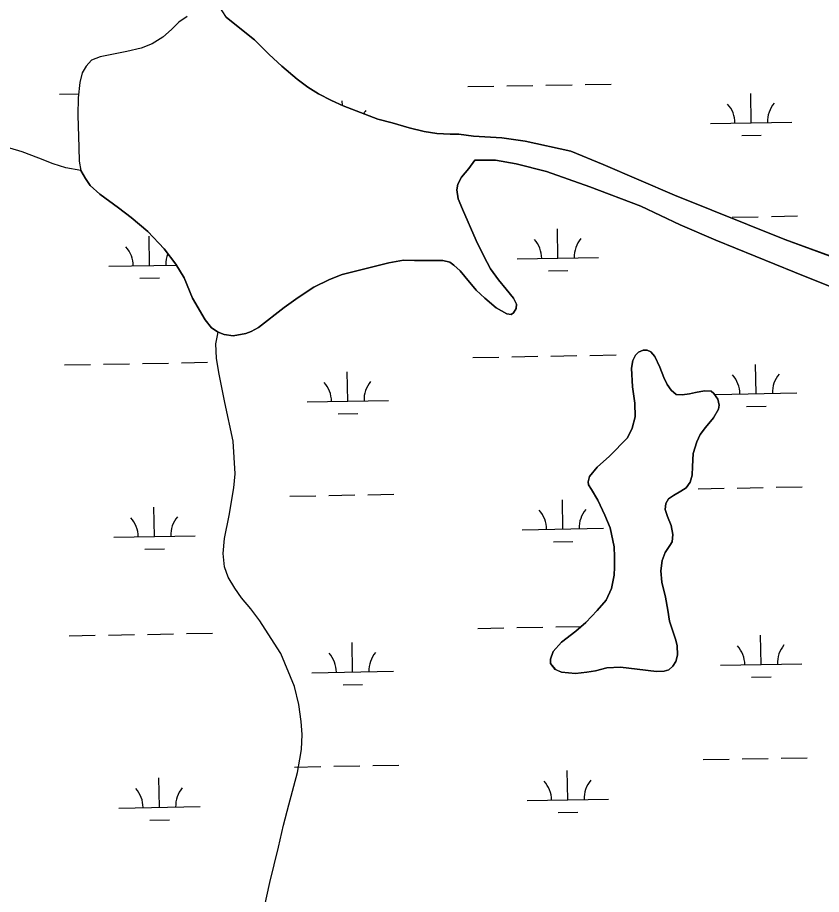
# Model space of a CAD drawing. Extents: x 3957609 to 3995875, y 234277 to 260273.
# Drawn here: x 3989007 to 3989995, y 255751 to 256828 of the extents above; entities that cross this region are included whole.
import ezdxf

# ---------------------------------------------------------------- set-up
doc = ezdxf.new("R2010")
doc.units = 0
doc.layers.add('V-TOPO-SHOR', color=7, linetype='Continuous')
doc.layers.add('V-WETL-SWMP', color=7, linetype='Continuous')

msp = doc.modelspace()

# ---------------------------------------------------------------- linework, layer by layer
at = {"layer": 'V-TOPO-SHOR'}
for points in [[(3989215.441, 256829.494), (3989205.315, 256822.611), (3989196.37, 256813.741), (3989185.64, 256804.285), (3989172.738, 256795.829), (3989159.256, 256790.74), (3989141.422, 256786.658), (3989108.732, 256780.07), (3989098.025, 256775.957), (3989091.461, 256768.464), (3989086.675, 256760.368), (3989083.656, 256748.504), (3989081.792, 256729.707), (3989081.108, 256708.531), (3989082.521, 256668.736), (3989082.847, 256652.106), (3989084.973, 256640.419)], [(3989263.734, 256828.298), (3989298.26, 256801.031), (3989316.196, 256782.941), (3989331.771, 256768.621), (3989350.707, 256752.508), (3989363.728, 256742.751), (3989376.956, 256734.579), (3989392.758, 256726.592), (3989407.377, 256719.799), (3989449.867, 256703.386), (3989467.662, 256698.954), (3989488.224, 256692.927), (3989506.613, 256688.297), (3989522.44, 256686.05), (3989538.666, 256685.19), (3989549.357, 256685.145), (3989567.309, 256682.781)], [(3989567.309, 256682.781), (3989602.298, 256680.656), (3989630.949, 256676.578), (3989686.849, 256664.079), (3989726.916, 256647.695), (3989814.345, 256610.348), (3989950.14, 256555.787), (3990054.57, 256517.379)], [(3989084.973, 256640.419), (3989066.578, 256643.665), (3989050.96, 256648.484), (3989033.177, 256655.684), (3989013.018, 256663.491), (3988997.796, 256667.913), (3988984.344, 256670.346), (3988970.887, 256670.799), (3988952.473, 256669.887), (3988921.372, 256664.675), (3988886.907, 256659.281), (3988832.618, 256647.439)], [(3989568.962, 256653.315), (3989561.792, 256642.854), (3989552.642, 256632.204), (3989548.249, 256623.711), (3989546.834, 256616.59), (3989548.566, 256605.498), (3989553.858, 256593.005), (3989570.717, 256554.532), (3989579.937, 256535.092), (3989588.187, 256519.816), (3989598.025, 256506.311), (3989607.477, 256494.593), (3989616.734, 256483.863), (3989620.267, 256476.525), (3989619.648, 256470.985), (3989616.656, 256465.652), (3989613.877, 256463.684), (3989608.534, 256464.303), (3989595.304, 256471.88), (3989581.299, 256483.62), (3989570.85, 256493.364), (3989556.871, 256510.448), (3989551.159, 256517.203), (3989543.27, 256524.362), (3989538.336, 256527.75), (3989529.637, 256529.964), (3989494.798, 256530.113), (3989481.339, 256530.367), (3989463.509, 256527.08), (3989432.449, 256519.171), (3989405.894, 256512.554), (3989390.43, 256506.68), (3989371.386, 256497.261), (3989352.13, 256484.674), (3989334.855, 256472.28), (3989303.277, 256447.868), (3989294.35, 256442.959), (3989287.608, 256440.413), (3989272.156, 256437.511), (3989261.076, 256438.942), (3989253.566, 256441.746)], [(3990029.334, 256488.621), (3989961.633, 256515.601), (3989865.316, 256554.767), (3989821.503, 256573.74), (3989773.16, 256596.487), (3989710.389, 256620.481), (3989657.282, 256639.096), (3989619.955, 256648.748), (3989594.269, 256653.01), (3989576.476, 256653.085), (3989568.962, 256653.315)], [(3989253.566, 256441.746), (3989245.472, 256447.126), (3989237.598, 256457.057), (3989222.273, 256483.648), (3989211.887, 256508.634), (3989201.864, 256525.305), (3989187.496, 256544.369), (3989167.397, 256565.636), (3989146.882, 256582.55), (3989131.294, 256594.494), (3989108.205, 256611.22), (3989096.573, 256621.96), (3989090.474, 256630.498), (3989084.973, 256640.419)], [(3989301.805, 255696.958), (3989317.144, 255766.174), (3989327.82, 255809.479), (3989334.073, 255836.572), (3989340.317, 255861.685), (3989350.977, 255901.031), (3989354.215, 255917.645), (3989356.048, 255929.515), (3989356.918, 255947.721), (3989355.798, 255963.759), (3989352.722, 255984.755), (3989347.274, 256006.751), (3989330.622, 256047.203), (3989318.826, 256065.862), (3989304.862, 256087.301), (3989293.643, 256102.393), (3989282.418, 256115.901), (3989274.155, 256127.417), (3989265.899, 256141.112), (3989261.4, 256153.603), (3989259.69, 256170.038), (3989261.549, 256188.638), (3989267.015, 256216.722), (3989273.1, 256250.744), (3989274.558, 256268.158), (3989271.959, 256307.956), (3989261.67, 256355.509), (3989254.308, 256392.557), (3989251.612, 256410.186), (3989250.699, 256427.807), (3989253.566, 256441.746)], [(3989740.222, 256178.306), (3989735.178, 256201.477), (3989728.716, 256217.332), (3989720.287, 256235.572), (3989712.23, 256248.665), (3989708.894, 256254.614), (3989708.314, 256257.979), (3989710.123, 256264.502), (3989719.273, 256276.135), (3989734.568, 256289.721), (3989756.428, 256312.184), (3989762.414, 256324.228), (3989766.035, 256338.06), (3989765.515, 256354.88), (3989762.631, 256374.678), (3989761.544, 256397.833), (3989763.166, 256407.125), (3989766.361, 256413.838), (3989770.135, 256417.582), (3989775.685, 256419.933), (3989780.83, 256419.908), (3989785.37, 256417.715), (3989790.292, 256411.956), (3989796.173, 256399.07), (3989801.064, 256386.188), (3989805.183, 256377.861), (3989810.098, 256370.519), (3989816.408, 256365.544), (3989823.924, 256364.92), (3989832.833, 256366.068), (3989840.359, 256368.014), (3989851.248, 256369.945), (3989859.358, 256369.319), (3989862.711, 256366.732), (3989867.43, 256359.785), (3989869.375, 256352.259), (3989868.564, 256347.317), (3989862.383, 256336.659), (3989852.641, 256325.027), (3989846.073, 256316.349), (3989841.682, 256307.465), (3989837.267, 256292.842), (3989836.406, 256276.821), (3989836.165, 256266.335), (3989833.556, 256257.838), (3989828.579, 256250.934), (3989822.032, 256246.611), (3989813.106, 256241.306), (3989807.153, 256237.374), (3989803.567, 256231.453), (3989802.743, 256224.335), (3989805.674, 256215.42), (3989810.18, 256204.717), (3989812.504, 256193.428), (3989811.476, 256184.53), (3989808.687, 256179.793), (3989802.913, 256171.31), (3989799.11, 256161.432), (3989797.476, 256148.974), (3989798.998, 256134.921), (3989803.471, 256116.7), (3989806.368, 256100.662), (3989808.289, 256087.198), (3989815.517, 256065.008), (3989817.46, 256057.283), (3989818.003, 256045.21), (3989816.191, 256037.7), (3989812.207, 256031.98), (3989807.243, 256027.45), (3989801.695, 256025.496), (3989792.395, 256025.339), (3989768.663, 256028.011), (3989747.9, 256030.674), (3989731.276, 256029.754), (3989717.412, 256026.252), (3989706.522, 256024.519), (3989692.666, 256022.996), (3989675.657, 256024.454), (3989667.954, 256027.849), (3989661.853, 256035.198), (3989661.876, 256040.539), (3989665.476, 256049.624), (3989675.616, 256061.254), (3989693.085, 256074.634), (3989705.595, 256085.263), (3989719.509, 256100.24), (3989730.248, 256112.858), (3989736.839, 256127.274), (3989740.075, 256143.68), (3989740.511, 256153.177), (3989740.566, 256166.036), (3989740.222, 256178.306)]]:
    msp.add_lwpolyline(points, dxfattribs=at)
at = {"layer": 'V-WETL-SWMP'}
for p, q in [((3989263.735, 256828.298), (3989237.701, 256869.029)), ((3989215.44, 256829.495), (3989205.316, 256822.61)), ((3989298.259, 256801.031), (3989263.735, 256828.298)), ((3989205.316, 256822.61), (3989196.37, 256813.74)), ((3989196.37, 256813.74), (3989185.64, 256804.285)), ((3989172.737, 256795.828), (3989159.255, 256790.739)), ((3989185.64, 256804.285), (3989172.737, 256795.828)), ((3989316.195, 256782.941), (3989298.259, 256801.031)), ((3989141.422, 256786.659), (3989108.732, 256780.069)), ((3989159.255, 256790.739), (3989141.422, 256786.659)), ((3989098.025, 256775.958), (3989091.461, 256768.464)), ((3989108.732, 256780.069), (3989098.025, 256775.958)), ((3989331.772, 256768.622), (3989316.195, 256782.941)), ((3989091.461, 256768.464), (3989086.675, 256760.368)), ((3989350.706, 256752.507), (3989331.772, 256768.622)), ((3989086.675, 256760.368), (3989083.655, 256748.504)), ((3989363.728, 256742.751), (3989350.706, 256752.507)), ((3989083.655, 256748.504), (3989081.793, 256729.707)), ((3989376.956, 256734.579), (3989363.728, 256742.751)), ((3989560.487, 256743.478), (3989592.482, 256744.059)), ((3989608.479, 256744.35), (3989640.474, 256744.932)), ((3989656.471, 256745.223), (3989688.466, 256745.805)), ((3989704.463, 256746.096), (3989736.458, 256746.677)), ((3989058.662, 256734.353), (3989082.296, 256734.783)), ((3989081.793, 256729.707), (3989081.108, 256708.53)), ((3989392.758, 256726.593), (3989376.956, 256734.579)), ((3989908.668, 256699.058), (3989908.014, 256735.052)), ((3989407.377, 256719.8), (3989392.758, 256726.593)), ((3989406.291, 256720.305), (3989406.189, 256725.928)), ((3989449.866, 256703.386), (3989407.377, 256719.8)), ((3989081.108, 256708.53), (3989082.521, 256668.736)), ((3989467.662, 256698.955), (3989449.866, 256703.386)), ((3989488.223, 256692.928), (3989467.662, 256698.955)), ((3989858.676, 256698.149), (3989958.66, 256699.967)), ((3989506.612, 256688.297), (3989488.223, 256692.928)), ((3989522.439, 256686.051), (3989506.612, 256688.297)), ((3989538.667, 256685.19), (3989522.439, 256686.051)), ((3989549.356, 256685.144), (3989538.667, 256685.19)), ((3989567.31, 256682.782), (3989549.356, 256685.144)), ((3989602.297, 256680.655), (3989567.31, 256682.782)), ((3989630.949, 256676.578), (3989602.297, 256680.655)), ((3989686.849, 256664.08), (3989630.949, 256676.578)), ((3989896.951, 256683.412), (3989920.947, 256683.848)), ((3989082.521, 256668.736), (3989082.846, 256652.107)), ((3989726.916, 256647.695), (3989686.849, 256664.08)), ((3989082.846, 256652.107), (3989084.973, 256640.419)), ((3989561.792, 256642.854), (3989568.963, 256653.315)), ((3989568.963, 256653.315), (3989576.476, 256653.085)), ((3989576.476, 256653.085), (3989594.27, 256653.009)), ((3989594.27, 256653.009), (3989619.955, 256648.747)), ((3989619.955, 256648.747), (3989657.282, 256639.096)), ((3989814.345, 256610.347), (3989726.916, 256647.695)), ((3989084.973, 256640.419), (3989090.473, 256630.498)), ((3989552.641, 256632.204), (3989561.792, 256642.854)), ((3989657.282, 256639.096), (3989710.389, 256620.481)), ((3989090.473, 256630.498), (3989096.573, 256621.96)), ((3989096.573, 256621.96), (3989108.206, 256611.22)), ((3989546.833, 256616.591), (3989548.249, 256623.711)), ((3989548.249, 256623.711), (3989552.641, 256632.204)), ((3989108.206, 256611.22), (3989131.295, 256594.494)), ((3989548.567, 256605.499), (3989546.833, 256616.591)), ((3989710.389, 256620.481), (3989773.16, 256596.486)), ((3989553.858, 256593.005), (3989548.567, 256605.499)), ((3989950.141, 256555.788), (3989814.345, 256610.347)), ((3989131.295, 256594.494), (3989146.881, 256582.55)), ((3989570.717, 256554.531), (3989553.858, 256593.005)), ((3989773.16, 256596.486), (3989821.503, 256573.739)), ((3989146.881, 256582.55), (3989167.396, 256565.636)), ((3989885.363, 256583.184), (3989917.358, 256583.765)), ((3989933.355, 256584.056), (3989965.35, 256584.638)), ((3989671.178, 256532.851), (3989670.524, 256568.845)), ((3989821.503, 256573.739), (3989865.315, 256554.768)), ((3989167.396, 256565.636), (3989187.495, 256544.37)), ((3989169.353, 256523.727), (3989168.699, 256559.721)), ((3989579.937, 256535.092), (3989570.717, 256554.531)), ((3989865.315, 256554.768), (3989961.634, 256515.602)), ((3990054.569, 256517.379), (3989950.141, 256555.788)), ((3989187.495, 256544.37), (3989201.864, 256525.305)), ((3989201.864, 256525.305), (3989211.888, 256508.634)), ((3989432.448, 256519.17), (3989463.509, 256527.08)), ((3989463.509, 256527.08), (3989481.338, 256530.368)), ((3989481.338, 256530.368), (3989494.798, 256530.113)), ((3989494.798, 256530.113), (3989529.636, 256529.963)), ((3989529.636, 256529.963), (3989538.337, 256527.749)), ((3989538.337, 256527.749), (3989543.271, 256524.362)), ((3989588.186, 256519.815), (3989579.937, 256535.092)), ((3989621.187, 256531.942), (3989721.17, 256533.76)), ((3989119.362, 256522.818), (3989202.451, 256524.328)), ((3989405.895, 256512.554), (3989432.448, 256519.17)), ((3989543.271, 256524.362), (3989551.158, 256517.202)), ((3989551.158, 256517.202), (3989556.87, 256510.448)), ((3989598.025, 256506.312), (3989588.186, 256519.815)), ((3989659.461, 256517.205), (3989683.457, 256517.641)), ((3989961.634, 256515.602), (3990029.335, 256488.62)), ((3989157.636, 256508.08), (3989181.632, 256508.516)), ((3989211.888, 256508.634), (3989222.272, 256483.648)), ((3989371.386, 256497.262), (3989390.429, 256506.681)), ((3989390.429, 256506.681), (3989405.895, 256512.554)), ((3989556.87, 256510.448), (3989570.851, 256493.364)), ((3989607.477, 256494.593), (3989598.025, 256506.312)), ((3989352.131, 256484.675), (3989371.386, 256497.262)), ((3989570.851, 256493.364), (3989581.3, 256483.62)), ((3989616.734, 256483.864), (3989607.477, 256494.593)), ((3989222.272, 256483.648), (3989237.598, 256457.057)), ((3989334.856, 256472.279), (3989352.131, 256484.675)), ((3989581.3, 256483.62), (3989595.304, 256471.881)), ((3989620.266, 256476.525), (3989616.734, 256483.864)), ((3989303.278, 256447.868), (3989334.856, 256472.279)), ((3989595.304, 256471.881), (3989608.534, 256464.302)), ((3989619.648, 256470.985), (3989620.266, 256476.525)), ((3989608.534, 256464.302), (3989613.876, 256463.685)), ((3989613.876, 256463.685), (3989616.656, 256465.653)), ((3989616.656, 256465.653), (3989619.648, 256470.985)), ((3989237.598, 256457.057), (3989245.473, 256447.126)), ((3989245.473, 256447.126), (3989253.566, 256441.747)), ((3989253.566, 256441.747), (3989261.076, 256438.943)), ((3989261.076, 256438.943), (3989272.155, 256437.51)), ((3989272.155, 256437.51), (3989287.608, 256440.413)), ((3989287.608, 256440.413), (3989294.349, 256442.958)), ((3989294.349, 256442.958), (3989303.278, 256447.868)), ((3989770.135, 256417.581), (3989766.36, 256413.838)), ((3989775.685, 256419.932), (3989770.135, 256417.581)), ((3989780.829, 256419.909), (3989775.685, 256419.932)), ((3989785.371, 256417.714), (3989780.829, 256419.909)), ((3989790.292, 256411.955), (3989785.371, 256417.714)), ((3989566.535, 256410.858), (3989598.53, 256411.439)), ((3989614.527, 256411.73), (3989646.522, 256412.312)), ((3989662.519, 256412.603), (3989694.514, 256413.185)), ((3989710.511, 256413.476), (3989742.506, 256414.057)), ((3989763.165, 256407.125), (3989761.543, 256397.832)), ((3989766.36, 256413.838), (3989763.165, 256407.125)), ((3989796.173, 256399.069), (3989790.292, 256411.955)), ((3989064.71, 256401.733), (3989096.705, 256402.315)), ((3989112.702, 256402.606), (3989144.697, 256403.187)), ((3989160.694, 256403.478), (3989192.689, 256404.06)), ((3989208.686, 256404.351), (3989240.681, 256404.933)), ((3989761.543, 256397.832), (3989762.631, 256374.679)), ((3989801.064, 256386.187), (3989796.173, 256399.069)), ((3989914.716, 256366.438), (3989914.062, 256402.432)), ((3989412.891, 256357.314), (3989412.237, 256393.308)), ((3989805.183, 256377.86), (3989801.064, 256386.187)), ((3989762.631, 256374.679), (3989765.514, 256354.881)), ((3989810.098, 256370.518), (3989805.183, 256377.86)), ((3989816.408, 256365.545), (3989810.098, 256370.518)), ((3989823.924, 256364.919), (3989816.408, 256365.545)), ((3989832.832, 256366.068), (3989823.924, 256364.919)), ((3989840.359, 256368.014), (3989832.832, 256366.068)), ((3989851.249, 256369.946), (3989840.359, 256368.014)), ((3989859.359, 256369.318), (3989851.249, 256369.946)), ((3989862.711, 256366.731), (3989859.359, 256369.318)), ((3989867.43, 256359.786), (3989862.711, 256366.731)), ((3989864.724, 256365.529), (3989964.708, 256367.347)), ((3989362.899, 256356.405), (3989462.883, 256358.223)), ((3989765.514, 256354.881), (3989766.035, 256338.061)), ((3989869.376, 256352.259), (3989867.43, 256359.786)), ((3989401.174, 256341.667), (3989425.17, 256342.103)), ((3989862.384, 256336.659), (3989868.564, 256347.317)), ((3989868.564, 256347.317), (3989869.376, 256352.259)), ((3989902.999, 256350.792), (3989926.995, 256351.228)), ((3989766.035, 256338.061), (3989762.414, 256324.227)), ((3989852.64, 256325.027), (3989862.384, 256336.659)), ((3989762.414, 256324.227), (3989756.427, 256312.183)), ((3989846.073, 256316.35), (3989852.64, 256325.027)), ((3989756.427, 256312.183), (3989734.567, 256289.722)), ((3989841.682, 256307.465), (3989846.073, 256316.35)), ((3989837.267, 256292.843), (3989841.682, 256307.465)), ((3989734.567, 256289.722), (3989719.274, 256276.135)), ((3989836.407, 256276.82), (3989837.267, 256292.843)), ((3989719.274, 256276.135), (3989710.123, 256264.501)), ((3989836.164, 256266.335), (3989836.407, 256276.82)), ((3989710.123, 256264.501), (3989708.314, 256257.98)), ((3989708.314, 256257.98), (3989708.893, 256254.614)), ((3989828.579, 256250.935), (3989833.555, 256257.838)), ((3989833.555, 256257.838), (3989836.164, 256266.335)), ((3989708.893, 256254.614), (3989712.231, 256248.664)), ((3989712.231, 256248.664), (3989720.287, 256235.571)), ((3989813.106, 256241.306), (3989822.032, 256246.61)), ((3989822.032, 256246.61), (3989828.579, 256250.935)), ((3989843.419, 256249.691), (3989875.414, 256250.273)), ((3989891.411, 256250.563), (3989923.406, 256251.145)), ((3989939.403, 256251.436), (3989971.398, 256252.018)), ((3989341.594, 256240.566), (3989373.588, 256241.148)), ((3989389.586, 256241.439), (3989421.581, 256242.021)), ((3989437.578, 256242.311), (3989469.573, 256242.893)), ((3989677.227, 256200.231), (3989676.572, 256236.225)), ((3989720.287, 256235.571), (3989728.717, 256217.332)), ((3989803.566, 256231.454), (3989807.153, 256237.375)), ((3989807.153, 256237.375), (3989813.106, 256241.306)), ((3989175.401, 256191.107), (3989174.747, 256227.101)), ((3989802.744, 256224.335), (3989803.566, 256231.454)), ((3989805.674, 256215.419), (3989802.744, 256224.335)), ((3989728.717, 256217.332), (3989735.178, 256201.476)), ((3989810.179, 256204.716), (3989805.674, 256215.419)), ((3989812.505, 256193.428), (3989810.179, 256204.716)), ((3989125.41, 256190.198), (3989225.393, 256192.016)), ((3989627.235, 256199.322), (3989727.218, 256201.14)), ((3989735.178, 256201.476), (3989740.223, 256178.305)), ((3989811.477, 256184.529), (3989812.505, 256193.428)), ((3989665.509, 256184.585), (3989689.505, 256185.021)), ((3989808.687, 256179.792), (3989811.477, 256184.529)), ((3989163.684, 256175.46), (3989187.68, 256175.896)), ((3989740.223, 256178.305), (3989740.566, 256166.037)), ((3989799.111, 256161.433), (3989802.913, 256171.309)), ((3989802.913, 256171.309), (3989808.687, 256179.792)), ((3989740.566, 256166.037), (3989740.511, 256153.176)), ((3989797.475, 256148.975), (3989799.111, 256161.433)), ((3989740.511, 256153.176), (3989740.075, 256143.681)), ((3989798.998, 256134.921), (3989797.475, 256148.975)), ((3989740.075, 256143.681), (3989736.839, 256127.273)), ((3989736.839, 256127.273), (3989730.248, 256112.858)), ((3989803.47, 256116.699), (3989798.998, 256134.921)), ((3989806.369, 256100.661), (3989803.47, 256116.699)), ((3989730.248, 256112.858), (3989719.509, 256100.241)), ((3989719.509, 256100.241), (3989705.595, 256085.264)), ((3989808.29, 256087.198), (3989806.369, 256100.661)), ((3989705.595, 256085.264), (3989693.085, 256074.634)), ((3989815.516, 256065.008), (3989808.29, 256087.198)), ((3989572.583, 256078.238), (3989604.578, 256078.819)), ((3989620.575, 256079.11), (3989652.57, 256079.692)), ((3989668.567, 256079.983), (3989700.054, 256080.556)), ((3989693.085, 256074.634), (3989675.616, 256061.254)), ((3989070.758, 256069.113), (3989102.753, 256069.695)), ((3989118.75, 256069.986), (3989150.745, 256070.567)), ((3989166.742, 256070.858), (3989198.737, 256071.44)), ((3989214.734, 256071.731), (3989246.729, 256072.313)), ((3989817.461, 256057.283), (3989815.516, 256065.008)), ((3989920.764, 256033.818), (3989920.11, 256069.812)), ((3989418.939, 256024.694), (3989418.285, 256060.688)), ((3989675.616, 256061.254), (3989665.476, 256049.624)), ((3989818.003, 256045.211), (3989817.461, 256057.283)), ((3989661.876, 256040.539), (3989661.853, 256035.197)), ((3989665.476, 256049.624), (3989661.876, 256040.539)), ((3989816.19, 256037.701), (3989818.003, 256045.211)), ((3989661.853, 256035.197), (3989667.955, 256027.85)), ((3989717.411, 256026.253), (3989731.276, 256029.755)), ((3989731.276, 256029.755), (3989747.9, 256030.673)), ((3989747.9, 256030.673), (3989768.663, 256028.012)), ((3989807.243, 256027.451), (3989812.208, 256031.98)), ((3989812.208, 256031.98), (3989816.19, 256037.701)), ((3989870.772, 256032.909), (3989970.756, 256034.727)), ((3989368.947, 256023.785), (3989468.931, 256025.603)), ((3989667.955, 256027.85), (3989675.656, 256024.453)), ((3989675.656, 256024.453), (3989692.666, 256022.995)), ((3989692.666, 256022.995), (3989706.522, 256024.519)), ((3989706.522, 256024.519), (3989717.411, 256026.253)), ((3989768.663, 256028.012), (3989792.394, 256025.338)), ((3989792.394, 256025.338), (3989801.694, 256025.496)), ((3989801.694, 256025.496), (3989807.243, 256027.451)), ((3989407.222, 256009.047), (3989431.218, 256009.483)), ((3989909.047, 256018.172), (3989933.043, 256018.608)), ((3989849.467, 255917.071), (3989881.462, 255917.653)), ((3989897.459, 255917.943), (3989929.454, 255918.525)), ((3989945.451, 255918.816), (3989977.446, 255919.398)), ((3989347.642, 255907.946), (3989379.637, 255908.528)), ((3989395.634, 255908.819), (3989427.629, 255909.401)), ((3989443.626, 255909.691), (3989475.621, 255910.273)), ((3989683.275, 255867.611), (3989682.62, 255903.605)), ((3989181.45, 255858.487), (3989180.795, 255894.481)), ((3989633.283, 255866.702), (3989733.266, 255868.52)), ((3989131.458, 255857.578), (3989231.441, 255859.396)), ((3989671.557, 255851.965), (3989695.553, 255852.401)), ((3989169.732, 255842.84), (3989193.728, 255843.276))]:
    msp.add_line(p, q, dxfattribs=at)
for centre, start, end in [((3989853.426, 256698.529), 0.269879, 41.813537), ((3989963.893, 256700.537), 140.269876, 181.813534), ((3989462.068, 256691.413), 140.269876, 147.800946), ((3989114.111, 256523.197), 0.269879, 41.813537), ((3989615.936, 256532.322), 0.269879, 41.813537), ((3989726.404, 256534.33), 140.269876, 181.813534), ((3989224.579, 256525.206), 157.865574, 181.813534), ((3989859.474, 256365.909), 0.269879, 41.813537), ((3989969.941, 256367.917), 140.269876, 181.813534), ((3989357.649, 256356.784), 0.269879, 41.813537), ((3989468.116, 256358.793), 140.269876, 181.813534), ((3989732.452, 256201.71), 140.269876, 181.813534), ((3989120.159, 256190.577), 0.269879, 41.813537), ((3989230.627, 256192.586), 140.269876, 181.813534), ((3989621.984, 256199.702), 0.269879, 41.813537), ((3989865.522, 256033.289), 0.269879, 41.813537), ((3989975.989, 256035.297), 140.269876, 181.813534), ((3989363.697, 256024.164), 0.269879, 41.813537), ((3989474.164, 256026.173), 140.269876, 181.813534), ((3989628.032, 255867.082), 0.269879, 41.813537), ((3989738.5, 255869.09), 140.269876, 181.813534), ((3989126.207, 255857.957), 0.269879, 41.813537), ((3989236.675, 255859.966), 140.269876, 181.813534)]:
    msp.add_arc(centre, 35.246, start, end, dxfattribs=at)

doc.saveas('drawing.dxf')
